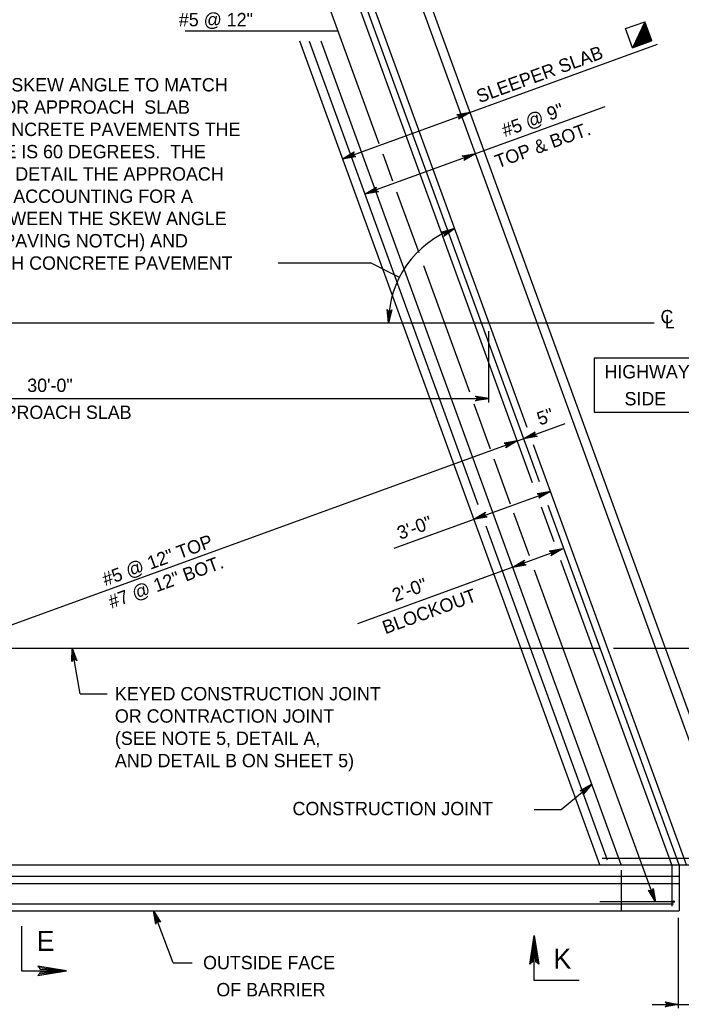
# Model space of a CAD drawing. Extents: x 636530 to 644067, y 294168 to 299122.
# Drawn here: x 638364 to 638512.6, y 296205 to 296427.3 of the extents above; entities that cross this region are included whole.
import ezdxf

# ---------------------------------------------------------------- set-up
doc = ezdxf.new("R2010")
doc.units = 0
doc.layers.add('1', color=7, linetype='Continuous')

msp = doc.modelspace()

# ---------------------------------------------------------------- linework, layer by layer
at = {"layer": '1'}
for p, q in [((638444.76, 296399.38), (638412.03, 296489.3)), ((638526.74, 296237.21), (638437.84, 296481.47)), ((638479.19, 296323.14), (638421.72, 296481.05)), ((638480.75, 296323.33), (638423.34, 296481.05)), ((638477.96, 296335.59), (638425.02, 296481.05)), ((638524.21, 296238.22), (638436.2, 296480.03)), ((638500.08, 296425.27), (638504.38, 296426.83)), ((638504.38, 296426.83), (638501.64, 296420.97)), ((638504.4, 296426.77), (638501.71, 296420.99)), ((638504.42, 296426.71), (638501.77, 296421.02)), ((638504.44, 296426.65), (638501.83, 296421.04)), ((638504.47, 296426.59), (638501.89, 296421.06)), ((638504.49, 296426.53), (638501.95, 296421.08)), ((638504.51, 296426.47), (638502.01, 296421.1)), ((638504.53, 296426.41), (638502.07, 296421.13)), ((638504.55, 296426.34), (638502.13, 296421.15)), ((638504.58, 296426.28), (638502.19, 296421.17)), ((638504.6, 296426.22), (638502.25, 296421.19)), ((638504.62, 296426.16), (638502.31, 296421.21)), ((638504.64, 296426.1), (638502.37, 296421.24)), ((638504.67, 296426.04), (638502.43, 296421.26)), ((638504.69, 296425.98), (638502.5, 296421.28)), ((638504.71, 296425.92), (638502.56, 296421.3)), ((638504.73, 296425.86), (638502.62, 296421.32)), ((638504.75, 296425.8), (638502.68, 296421.35)), ((638504.78, 296425.74), (638502.74, 296421.37)), ((638504.8, 296425.68), (638502.8, 296421.39)), ((638504.82, 296425.62), (638502.86, 296421.41)), ((638505.94, 296422.53), (638504.38, 296426.83)), ((638401.18, 296424.77), (638435.52, 296424.77)), ((638501.64, 296420.97), (638500.08, 296425.27)), ((638504.84, 296425.55), (638502.92, 296421.44)), ((638504.86, 296425.49), (638502.98, 296421.46)), ((638504.89, 296425.43), (638503.04, 296421.48)), ((638504.91, 296425.37), (638503.1, 296421.5)), ((638504.93, 296425.31), (638503.16, 296421.52)), ((638504.95, 296425.25), (638503.22, 296421.55)), ((638504.97, 296425.19), (638503.29, 296421.57)), ((638505, 296425.13), (638503.35, 296421.59)), ((638505.02, 296425.07), (638503.41, 296421.61)), ((638505.04, 296425.01), (638503.47, 296421.63)), ((638505.06, 296424.95), (638503.53, 296421.66)), ((638505.09, 296424.89), (638503.59, 296421.68)), ((638505.11, 296424.83), (638503.65, 296421.7)), ((638505.13, 296424.77), (638503.71, 296421.72)), ((638505.15, 296424.7), (638503.77, 296421.74)), ((638505.17, 296424.64), (638503.83, 296421.77)), ((638505.2, 296424.58), (638503.89, 296421.79)), ((638505.22, 296424.52), (638503.95, 296421.81)), ((638505.24, 296424.46), (638504.01, 296421.83)), ((638505.26, 296424.4), (638504.08, 296421.86)), ((638505.28, 296424.34), (638504.14, 296421.88)), ((638505.31, 296424.28), (638504.2, 296421.9)), ((638505.33, 296424.22), (638504.26, 296421.92)), ((638505.35, 296424.16), (638504.32, 296421.94)), ((638505.37, 296424.1), (638504.38, 296421.97)), ((638505.39, 296424.04), (638504.44, 296421.99)), ((638505.42, 296423.98), (638504.5, 296422.01)), ((638505.44, 296423.91), (638504.56, 296422.03)), ((638505.46, 296423.85), (638504.62, 296422.05)), ((638505.48, 296423.79), (638504.68, 296422.08)), ((638505.51, 296423.73), (638504.74, 296422.1)), ((638505.53, 296423.67), (638504.8, 296422.12)), ((638505.55, 296423.61), (638504.87, 296422.14)), ((638505.57, 296423.55), (638504.93, 296422.17)), ((638505.59, 296423.49), (638504.99, 296422.19)), ((638505.62, 296423.43), (638505.05, 296422.21)), ((638505.64, 296423.37), (638505.11, 296422.23)), ((638494.31, 296237.21), (638426.88, 296422.47)), ((638467, 296318.19), (638429.09, 296422.34)), ((638499.12, 296237.21), (638431.7, 296422.45)), ((638436.51, 296396.01), (638507.25, 296421.76)), ((638501.64, 296420.97), (638505.94, 296422.53)), ((638505.66, 296423.31), (638505.17, 296422.25)), ((638505.68, 296423.25), (638505.23, 296422.28)), ((638505.7, 296423.19), (638505.29, 296422.3)), ((638505.73, 296423.12), (638505.35, 296422.32)), ((638505.75, 296423.06), (638505.41, 296422.34)), ((638505.77, 296423), (638505.47, 296422.36)), ((638505.79, 296422.94), (638505.53, 296422.39)), ((638505.81, 296422.88), (638505.59, 296422.41)), ((638505.84, 296422.82), (638505.66, 296422.43)), ((638505.86, 296422.76), (638505.72, 296422.45)), ((638505.88, 296422.7), (638505.78, 296422.47)), ((638505.9, 296422.64), (638505.84, 296422.5)), ((638505.93, 296422.58), (638505.9, 296422.52)), ((638495.43, 296407.7), (638441.56, 296388.09)), ((638447.82, 296390.96), (638445.61, 296397.04)), ((638453.69, 296374.83), (638448.72, 296388.5)), ((638422.01, 296372.59), (638442.81, 296372.59)), ((638449.27, 296369.32), (638442.81, 296372.59)), ((638465.1, 296343.49), (638454.76, 296371.91)), ((638246.4, 296359.13), (638506.53, 296359.13)), ((638469.39, 296341.19), (638469.39, 296357.24)), ((638286.51, 296342.1), (638469.39, 296342.1)), ((638469.74, 296330.73), (638466.07, 296340.81)), ((638486.42, 296336.43), (638307.25, 296271.21)), ((638513.77, 296237.21), (638479.39, 296331.66)), ((638474.26, 296318.32), (638470.58, 296328.43)), ((638448.09, 296308.45), (638483.19, 296321.22)), ((638484.02, 296309.87), (638481.19, 296317.67)), ((638512.09, 296237.21), (638482.68, 296318.01)), ((638478.49, 296306.7), (638474.99, 296316.31)), ((638496.06, 296238.32), (638468.74, 296313.39)), ((638439.93, 296291.52), (638485.95, 296308.27)), ((638510.47, 296237.21), (638485.56, 296305.64)), ((638506.79, 296228.95), (638479.66, 296303.49)), ((638313.68, 296285.98), (638494.34, 296285.98)), ((638377.56, 296275.72), (638375.77, 296285.98)), ((638497.35, 296285.98), (638540.81, 296285.98)), ((638377.56, 296275.72), (638383.65, 296275.72)), ((638485.64, 296249.72), (638492.51, 296255.38)), ((638479.55, 296249.72), (638485.64, 296249.72)), ((638331.43, 296237.21), (638538.48, 296237.21)), ((638494.84, 296238.73), (638525.11, 296238.73)), ((638510.47, 296237.21), (638510.47, 296227.97)), ((638512.09, 296237.21), (638512.09, 296226.92)), ((638332.33, 296234.73), (638512.09, 296234.73)), ((638499.12, 296236.01), (638499.12, 296226.92)), ((638332.96, 296233.02), (638512.09, 296233.02)), ((638335.7, 296228.45), (638510.87, 296228.45)), ((638511.05, 296228.95), (638494.29, 296228.95)), ((638335.17, 296226.92), (638512.09, 296226.92)), ((638398.43, 296215.21), (638394.01, 296226.92)), ((638511.94, 296205), (638511.94, 296225.34)), ((638398.43, 296215.21), (638402.74, 296215.21)), ((638506.07, 296205.85), (638555.37, 296205.85))]:
    msp.add_line(p, q, dxfattribs=at)
for points in [[(638465.15, 296406.44), (638462.54, 296404.89), (638462.62, 296405), (638462.7, 296405.12), (638462.72, 296405.23), (638462.74, 296405.35), (638462.73, 296405.45), (638462.71, 296405.55), (638462.66, 296405.63), (638462.61, 296405.72), (638462.52, 296405.8), (638462.43, 296405.87), (638462.29, 296405.91), (638462.16, 296405.94), (638465.15, 296406.44), (638462.29, 296405.91), (638462.43, 296405.87), (638465.15, 296406.44), (638462.52, 296405.8), (638462.61, 296405.72), (638465.15, 296406.44), (638462.66, 296405.63), (638462.71, 296405.55), (638465.15, 296406.44), (638462.73, 296405.45), (638462.74, 296405.35), (638465.15, 296406.44), (638462.72, 296405.23), (638462.7, 296405.12), (638465.15, 296406.44), (638462.62, 296405)], [(638436.51, 296396.01), (638439.12, 296397.56), (638439.04, 296397.44), (638438.96, 296397.33), (638438.94, 296397.21), (638438.92, 296397.1), (638438.93, 296397), (638438.95, 296396.9), (638439, 296396.81), (638439.05, 296396.72), (638439.14, 296396.65), (638439.23, 296396.58), (638439.37, 296396.54), (638439.5, 296396.5), (638436.51, 296396.01), (638439.37, 296396.54), (638439.23, 296396.58), (638436.51, 296396.01), (638439.14, 296396.65), (638439.05, 296396.72), (638436.51, 296396.01), (638439, 296396.81), (638438.95, 296396.9), (638436.51, 296396.01), (638438.93, 296397), (638438.92, 296397.1), (638436.51, 296396.01), (638438.94, 296397.21), (638438.96, 296397.33), (638436.51, 296396.01), (638439.04, 296397.44)], [(638466.38, 296397.12), (638463.77, 296395.58), (638463.85, 296395.69), (638463.93, 296395.81), (638463.95, 296395.92), (638463.97, 296396.03), (638463.95, 296396.13), (638463.94, 296396.23), (638463.89, 296396.32), (638463.83, 296396.41), (638463.74, 296396.48), (638463.66, 296396.56), (638463.52, 296396.59), (638463.38, 296396.63), (638466.38, 296397.12), (638463.52, 296396.59), (638463.66, 296396.56), (638466.38, 296397.12), (638463.74, 296396.48), (638463.83, 296396.41), (638466.38, 296397.12), (638463.89, 296396.32), (638463.94, 296396.23), (638466.38, 296397.12), (638463.95, 296396.13), (638463.97, 296396.03), (638466.38, 296397.12), (638463.95, 296395.92), (638463.93, 296395.81), (638466.38, 296397.12), (638463.85, 296395.69)], [(638441.56, 296388.09), (638444.17, 296389.63), (638444.09, 296389.52), (638444.01, 296389.4), (638443.98, 296389.29), (638443.96, 296389.18), (638443.98, 296389.08), (638444, 296388.98), (638444.05, 296388.89), (638444.1, 296388.8), (638444.19, 296388.73), (638444.28, 296388.65), (638444.41, 296388.62), (638444.55, 296388.58), (638441.56, 296388.09), (638444.41, 296388.62), (638444.28, 296388.65), (638441.56, 296388.09), (638444.19, 296388.73), (638444.1, 296388.8), (638441.56, 296388.09), (638444.05, 296388.89), (638444, 296388.98), (638441.56, 296388.09), (638443.98, 296389.08), (638443.96, 296389.18), (638441.56, 296388.09), (638443.98, 296389.29), (638444.01, 296389.4), (638441.56, 296388.09), (638444.09, 296389.52)], [(638461.68, 296380.33), (638459.25, 296378.51), (638459.32, 296378.63), (638459.39, 296378.75), (638459.4, 296378.87), (638459.4, 296378.98), (638459.38, 296379.08), (638459.35, 296379.18), (638459.29, 296379.26), (638459.23, 296379.34), (638459.13, 296379.41), (638459.03, 296379.47), (638458.9, 296379.49), (638458.76, 296379.51), (638461.68, 296380.33), (638458.9, 296379.49), (638459.03, 296379.47), (638461.68, 296380.33), (638459.13, 296379.41), (638459.23, 296379.34), (638461.68, 296380.33), (638459.29, 296379.26), (638459.35, 296379.18), (638461.68, 296380.33), (638459.38, 296379.08), (638459.4, 296378.98), (638461.68, 296380.33), (638459.4, 296378.87), (638459.39, 296378.75), (638461.68, 296380.33), (638459.32, 296378.63)], [(638446.84, 296359.13), (638446.5, 296362.14), (638446.57, 296362.02), (638446.64, 296361.9), (638446.73, 296361.84), (638446.83, 296361.77), (638446.93, 296361.75), (638447.03, 296361.72), (638447.13, 296361.73), (638447.23, 296361.74), (638447.33, 296361.79), (638447.44, 296361.85), (638447.52, 296361.95), (638447.61, 296362.06), (638446.84, 296359.13), (638447.52, 296361.95), (638447.44, 296361.85), (638446.84, 296359.13), (638447.33, 296361.79), (638447.23, 296361.74), (638446.84, 296359.13), (638447.13, 296361.73), (638447.03, 296361.72), (638446.84, 296359.13), (638446.93, 296361.75), (638446.83, 296361.77), (638446.84, 296359.13), (638446.73, 296361.84), (638446.64, 296361.9), (638446.84, 296359.13), (638446.57, 296362.02)], [(638469.39, 296342.1), (638466.41, 296341.54), (638466.53, 296341.62), (638466.64, 296341.7), (638466.7, 296341.8), (638466.76, 296341.9), (638466.78, 296342), (638466.79, 296342.1), (638466.78, 296342.2), (638466.76, 296342.3), (638466.7, 296342.4), (638466.64, 296342.5), (638466.53, 296342.58), (638466.41, 296342.66), (638469.39, 296342.1), (638466.53, 296342.58), (638466.64, 296342.5), (638469.39, 296342.1), (638466.7, 296342.4), (638466.76, 296342.3), (638469.39, 296342.1), (638466.78, 296342.2), (638466.79, 296342.1), (638469.39, 296342.1), (638466.78, 296342), (638466.76, 296341.9), (638469.39, 296342.1), (638466.7, 296341.8), (638466.64, 296341.7), (638469.39, 296342.1), (638466.53, 296341.62)], [(638477.2, 296333.07), (638479.81, 296334.62), (638479.73, 296334.5), (638479.65, 296334.39), (638479.63, 296334.27), (638479.61, 296334.16), (638479.63, 296334.06), (638479.65, 296333.96), (638479.7, 296333.87), (638479.75, 296333.78), (638479.84, 296333.71), (638479.93, 296333.64), (638480.06, 296333.6), (638480.2, 296333.57), (638477.2, 296333.07), (638480.06, 296333.6), (638479.93, 296333.64), (638477.2, 296333.07), (638479.84, 296333.71), (638479.75, 296333.78), (638477.2, 296333.07), (638479.7, 296333.87), (638479.65, 296333.96), (638477.2, 296333.07), (638479.63, 296334.06), (638479.61, 296334.16), (638477.2, 296333.07), (638479.63, 296334.27), (638479.65, 296334.39), (638477.2, 296333.07), (638479.73, 296334.5)], [(638475.77, 296332.55), (638473.16, 296331), (638473.24, 296331.12), (638473.32, 296331.23), (638473.34, 296331.35), (638473.36, 296331.46), (638473.35, 296331.56), (638473.33, 296331.66), (638473.28, 296331.75), (638473.23, 296331.84), (638473.14, 296331.91), (638473.05, 296331.98), (638472.91, 296332.02), (638472.78, 296332.05), (638475.77, 296332.55), (638472.91, 296332.02), (638473.05, 296331.98), (638475.77, 296332.55), (638473.14, 296331.91), (638473.23, 296331.84), (638475.77, 296332.55), (638473.28, 296331.75), (638473.33, 296331.66), (638475.77, 296332.55), (638473.35, 296331.56), (638473.36, 296331.46), (638475.77, 296332.55), (638473.34, 296331.35), (638473.32, 296331.23), (638475.77, 296332.55), (638473.24, 296331.12)], [(638483.19, 296321.22), (638480.58, 296319.68), (638480.66, 296319.79), (638480.74, 296319.91), (638480.76, 296320.02), (638480.78, 296320.14), (638480.77, 296320.24), (638480.75, 296320.34), (638480.7, 296320.42), (638480.65, 296320.51), (638480.56, 296320.59), (638480.47, 296320.66), (638480.33, 296320.69), (638480.2, 296320.73), (638483.19, 296321.22), (638480.33, 296320.69), (638480.47, 296320.66), (638483.19, 296321.22), (638480.56, 296320.59), (638480.65, 296320.51), (638483.19, 296321.22), (638480.7, 296320.42), (638480.75, 296320.34), (638483.19, 296321.22), (638480.77, 296320.24), (638480.78, 296320.14), (638483.19, 296321.22), (638480.76, 296320.02), (638480.74, 296319.91), (638483.19, 296321.22), (638480.66, 296319.79)], [(638466.01, 296314.97), (638468.62, 296316.52), (638468.54, 296316.4), (638468.46, 296316.29), (638468.43, 296316.17), (638468.41, 296316.06), (638468.43, 296315.96), (638468.45, 296315.86), (638468.5, 296315.77), (638468.55, 296315.68), (638468.64, 296315.61), (638468.73, 296315.54), (638468.86, 296315.5), (638469, 296315.46), (638466.01, 296314.97), (638468.86, 296315.5), (638468.73, 296315.54), (638466.01, 296314.97), (638468.64, 296315.61), (638468.55, 296315.68), (638466.01, 296314.97), (638468.5, 296315.77), (638468.45, 296315.86), (638466.01, 296314.97), (638468.43, 296315.96), (638468.41, 296316.06), (638466.01, 296314.97), (638468.43, 296316.17), (638468.46, 296316.29), (638466.01, 296314.97), (638468.54, 296316.4)], [(638485.95, 296308.27), (638483.33, 296306.72), (638483.41, 296306.84), (638483.5, 296306.95), (638483.52, 296307.07), (638483.54, 296307.18), (638483.52, 296307.28), (638483.5, 296307.38), (638483.45, 296307.47), (638483.4, 296307.56), (638483.31, 296307.63), (638483.22, 296307.7), (638483.09, 296307.74), (638482.95, 296307.77), (638485.95, 296308.27), (638483.09, 296307.74), (638483.22, 296307.7), (638485.95, 296308.27), (638483.31, 296307.63), (638483.4, 296307.56), (638485.95, 296308.27), (638483.45, 296307.47), (638483.5, 296307.38), (638485.95, 296308.27), (638483.52, 296307.28), (638483.54, 296307.18), (638485.95, 296308.27), (638483.52, 296307.07), (638483.5, 296306.95), (638485.95, 296308.27), (638483.41, 296306.84)], [(638474.74, 296304.19), (638477.35, 296305.74), (638477.27, 296305.62), (638477.19, 296305.51), (638477.17, 296305.39), (638477.15, 296305.28), (638477.17, 296305.18), (638477.18, 296305.08), (638477.23, 296304.99), (638477.28, 296304.9), (638477.37, 296304.83), (638477.46, 296304.76), (638477.6, 296304.72), (638477.73, 296304.69), (638474.74, 296304.19), (638477.6, 296304.72), (638477.46, 296304.76), (638474.74, 296304.19), (638477.37, 296304.83), (638477.28, 296304.9), (638474.74, 296304.19), (638477.23, 296304.99), (638477.18, 296305.08), (638474.74, 296304.19), (638477.17, 296305.18), (638477.15, 296305.28), (638474.74, 296304.19), (638477.17, 296305.39), (638477.19, 296305.51), (638474.74, 296304.19), (638477.27, 296305.62)], [(638375.77, 296285.98), (638376.83, 296283.13), (638376.73, 296283.23), (638376.63, 296283.33), (638376.53, 296283.38), (638376.42, 296283.42), (638376.32, 296283.42), (638376.21, 296283.42), (638376.12, 296283.38), (638376.02, 296283.35), (638375.93, 296283.27), (638375.85, 296283.2), (638375.79, 296283.07), (638375.73, 296282.94), (638375.77, 296285.98), (638375.79, 296283.07), (638375.85, 296283.2), (638375.77, 296285.98), (638375.93, 296283.27), (638376.02, 296283.35), (638375.77, 296285.98), (638376.12, 296283.38), (638376.21, 296283.42), (638375.77, 296285.98), (638376.32, 296283.42), (638376.42, 296283.42), (638375.77, 296285.98), (638376.53, 296283.38), (638376.63, 296283.33), (638375.77, 296285.98), (638376.73, 296283.23)], [(638492.51, 296255.38), (638490.56, 296253.05), (638490.6, 296253.19), (638490.64, 296253.32), (638490.62, 296253.43), (638490.6, 296253.55), (638490.55, 296253.64), (638490.5, 296253.73), (638490.42, 296253.79), (638490.35, 296253.86), (638490.24, 296253.9), (638490.13, 296253.94), (638489.99, 296253.93), (638489.85, 296253.91), (638492.51, 296255.38), (638489.99, 296253.93), (638490.13, 296253.94), (638492.51, 296255.38), (638490.24, 296253.9), (638490.35, 296253.86), (638492.51, 296255.38), (638490.42, 296253.79), (638490.5, 296253.73), (638492.51, 296255.38), (638490.55, 296253.64), (638490.6, 296253.55), (638492.51, 296255.38), (638490.62, 296253.43), (638490.64, 296253.32), (638492.51, 296255.38), (638490.6, 296253.19)], [(638506.79, 296228.95), (638505.24, 296231.56), (638505.36, 296231.48), (638505.47, 296231.4), (638505.58, 296231.38), (638505.7, 296231.36), (638505.8, 296231.38), (638505.9, 296231.4), (638505.99, 296231.45), (638506.07, 296231.5), (638506.15, 296231.59), (638506.22, 296231.68), (638506.26, 296231.81), (638506.29, 296231.95), (638506.79, 296228.95), (638506.26, 296231.81), (638506.22, 296231.68), (638506.79, 296228.95), (638506.15, 296231.59), (638506.07, 296231.5), (638506.79, 296228.95), (638505.99, 296231.45), (638505.9, 296231.4), (638506.79, 296228.95), (638505.8, 296231.38), (638505.7, 296231.36), (638506.79, 296228.95), (638505.58, 296231.38), (638505.47, 296231.4), (638506.79, 296228.95), (638505.36, 296231.48)], [(638394.01, 296226.92), (638395.59, 296224.33), (638395.47, 296224.41), (638395.36, 296224.49), (638395.24, 296224.51), (638395.13, 296224.53), (638395.03, 296224.51), (638394.93, 296224.49), (638394.84, 296224.44), (638394.75, 296224.39), (638394.68, 296224.3), (638394.61, 296224.2), (638394.57, 296224.07), (638394.54, 296223.93), (638394.01, 296226.92), (638394.57, 296224.07), (638394.61, 296224.2), (638394.01, 296226.92), (638394.68, 296224.3), (638394.75, 296224.39), (638394.01, 296226.92), (638394.84, 296224.44), (638394.93, 296224.49), (638394.01, 296226.92), (638395.03, 296224.51), (638395.13, 296224.53), (638394.01, 296226.92), (638395.24, 296224.51), (638395.36, 296224.49), (638394.01, 296226.92), (638395.47, 296224.41)], [(638364.41, 296223.49), (638364.41, 296213.41), (638374.49, 296213.41)], [(638478.82, 296215.24), (638479.26, 296215.47), (638479.59, 296221.34), (638478.82, 296215.24), (638478.55, 296214.93), (638479.59, 296221.34), (638479.88, 296215.47), (638480.31, 296215.26), (638479.59, 296221.34), (638480.61, 296214.93), (638480.31, 296215.26)], [(638489.67, 296211.26), (638479.59, 296211.26), (638479.59, 296221.34)], [(638368.38, 296212.64), (638368.61, 296213.08), (638374.49, 296213.41), (638368.38, 296212.64), (638368.07, 296212.37), (638374.49, 296213.41), (638368.61, 296213.7), (638368.4, 296214.13), (638374.49, 296213.41), (638368.07, 296214.43), (638368.4, 296214.13)], [(638511.94, 296205.85), (638508.96, 296205.29), (638509.19, 296205.45), (638509.31, 296205.65), (638509.34, 296205.85), (638509.31, 296206.05), (638509.19, 296206.25), (638508.96, 296206.41), (638511.94, 296205.85), (638509.19, 296206.25), (638509.31, 296206.05), (638511.94, 296205.85), (638509.34, 296205.85), (638509.31, 296205.65), (638511.94, 296205.85), (638509.19, 296205.45)]]:
    msp.add_lwpolyline(points, dxfattribs=at)
msp.add_lwpolyline([(638493.06, 296339.01), (638517.44, 296339.01), (638517.44, 296351.2), (638493.06, 296351.2)], close=True, dxfattribs=at)
for radius in [0.19, 0.143, 0.0952, 0.0476]:
    msp.add_circle((638510.87, 296228.96), radius, dxfattribs=at)
msp.add_arc((638469.39, 296359.13), 22.56, 110, 180, dxfattribs=at)

# ---------------------------------------------------------------- texts
for s, height, p in [('#5 @ 12"', 3, (638399.73, 296425.79)), ('APPROACH SLAB SKEW ANGLE TO MATCH', 3, (638327.1, 296411.14)), ('BRIDGE SKEW. FOR APPROACH  SLAB ', 3, (638327.1, 296406.13)), ('ADJACENT TO CONCRETE PAVEMENTS THE ', 3, (638327.1, 296401.12)), ('MIN. SKEW ANGLE IS 60 DEGREES.  THE ', 3, (638327.1, 296396.11)), ('DESIGNER SHALL DETAIL THE APPROACH ', 3, (638327.1, 296391.1)), ('SLAB GEOMETRY ACCOUNTING FOR A ', 3, (638327.1, 296386.09)), ('DIFFERENCE BETWEEN THE SKEW ANGLE ', 3, (638327.1, 296381.08)), ('AT THE BRIDGE (PAVING NOTCH) AND ', 3, (638327.1, 296376.07)), ('AT THE APPROACH CONCRETE PAVEMENT', 3, (638327.1, 296371.06)), ('C', 3, (638507.93, 296359)), ('L', 3, (638508.89, 296357.85)), ('HIGHWAY', 3, (638495.33, 296346.62)), ('30\'-0"', 3, (638365.67, 296343.57)), ('SIDE', 3, (638499.85, 296340.55)), ('APPROACH SLAB', 3, (638355.23, 296337.5)), ('KEYED CONSTRUCTION JOINT', 3, (638385.37, 296274.22)), ('OR CONTRACTION JOINT ', 3, (638385.37, 296269.21)), ('(SEE NOTE 5, DETAIL A,', 3, (638385.37, 296264.2)), ('AND DETAIL B ON SHEET 5)', 3, (638385.37, 296259.19)), ('CONSTRUCTION JOINT', 3, (638425.27, 296248.4)), ('E', 4.5, (638367.79, 296217.89)), ('OUTSIDE FACE', 3, (638405.18, 296213.76)), ('K', 4.5, (638483.88, 296213.92)), ('OF BARRIER', 3, (638408.17, 296207.68))]:
    msp.add_text(s, height=height, dxfattribs=at).set_placement(p)
for s, p in [('SLEEPER SLAB', (638467.25, 296408.48)), ('#5 @ 9"', (638472.96, 296400.86)), ('TOP & BOT.', (638471.39, 296393.83)), ('5"', (638480.84, 296335.99)), ('3\'-0"', (638449.44, 296310.31)), ('#5 @ 12" TOP', (638383.2, 296299.89)), ('#7 @ 12" BOT.', (638384.59, 296294.82)), ('2\'-0"', (638448.32, 296296.33)), ('BLOCKOUT', (638446.12, 296289.07))]:
    msp.add_text(s, height=3, rotation=20, dxfattribs=at).set_placement(p)

doc.saveas('drawing.dxf')
